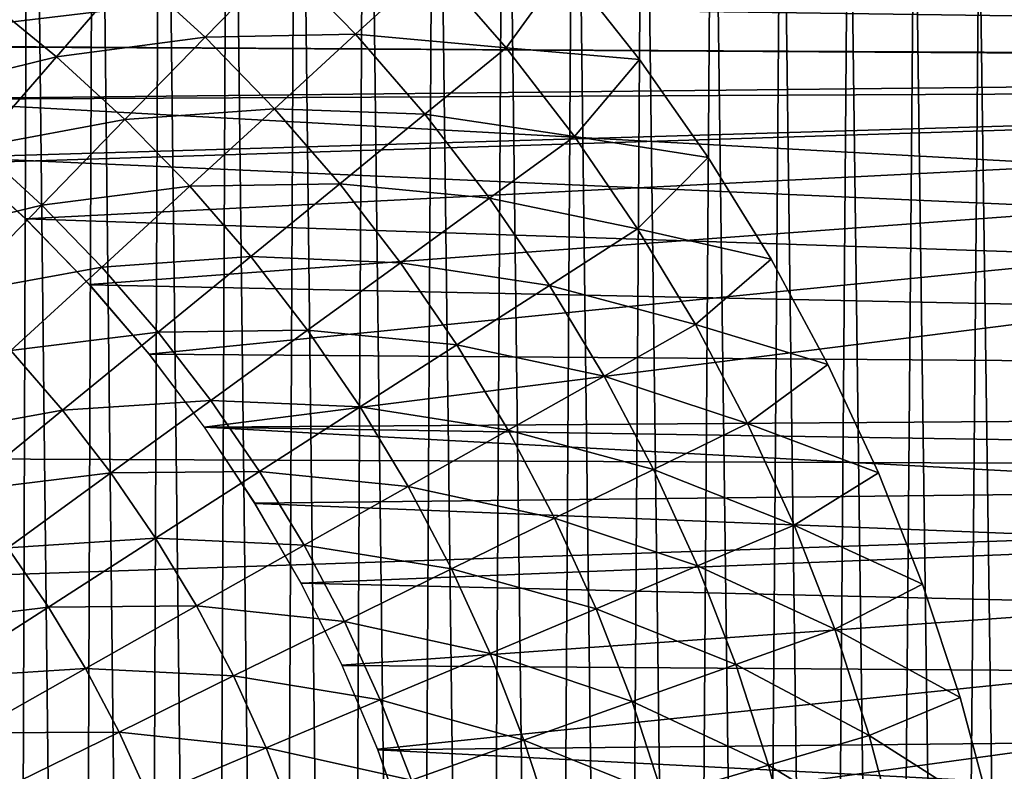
# Model space of a CAD drawing. Header units: millimetres. Extents: x -161 to 161, y -94 to 1149.
# Tile 663 of 1056: x 150.7 to 152.52, y -56.6 to -55.21. Entities that reach past the tile are written whole.
import ezdxf

# ---------------------------------------------------------------- set-up
doc = ezdxf.new("R2010")
doc.units = ezdxf.units.MM
doc.header["$LTSCALE"] = 81.481481
for name, color, linetype in [('378', 7, 'CONTINUOUS'), ('380', 7, 'CONTINUOUS'), ('387', 7, 'CONTINUOUS'), ('392', 7, 'CONTINUOUS'), ('394', 7, 'CONTINUOUS')]:
    doc.layers.add(name, color=color, linetype=linetype)

msp = doc.modelspace()

# ---------------------------------------------------------------- linework, layer by layer
at = {"layer": '378', "color": 7, "linetype": 'CONTINUOUS', "true_color": 0xaaaaaa}
for points in [[(160.3087, -54.7035, -22.1172), (160.3087, -55.3069, -22.1866), (148.8557, -54.8006, -22.1295), (160.3087, -54.7035, -22.1172)], [(148.8557, -54.8006, -22.1295), (160.3087, -55.3069, -22.1866), (149.0297, -54.8097, -22.1306), (148.8557, -54.8006, -22.1295)], [(149.0297, -54.8097, -22.1306), (160.3087, -55.3069, -22.1866), (149.2017, -54.8295, -22.1331), (149.0297, -54.8097, -22.1306)], [(149.2017, -54.8295, -22.1331), (160.3087, -55.3069, -22.1866), (149.373, -54.8606, -22.1369), (149.2017, -54.8295, -22.1331)], [(149.373, -54.8606, -22.1369), (160.3087, -55.3069, -22.1866), (149.5422, -54.9023, -22.1419), (149.373, -54.8606, -22.1369)], [(149.5422, -54.9023, -22.1419), (160.3087, -55.3069, -22.1866), (149.7068, -54.9538, -22.148), (149.5422, -54.9023, -22.1419)], [(149.7068, -54.9538, -22.148), (160.3087, -55.3069, -22.1866), (149.8666, -55.0152, -22.1551), (149.7068, -54.9538, -22.148)], [(149.8666, -55.0152, -22.1551), (160.3087, -55.3069, -22.1866), (150.0222, -55.0866, -22.1632), (149.8666, -55.0152, -22.1551)], [(150.0222, -55.0866, -22.1632), (160.3087, -55.3069, -22.1866), (150.1726, -55.167, -22.172), (150.0222, -55.0866, -22.1632)], [(150.1726, -55.167, -22.172), (160.3087, -55.3069, -22.1866), (150.317, -55.2563, -22.1815), (150.1726, -55.167, -22.172)], [(150.317, -55.2563, -22.1815), (160.3087, -55.3069, -22.1866), (150.4563, -55.3549, -22.1915), (150.317, -55.2563, -22.1815)], [(160.3087, -55.3069, -22.1866), (160.3087, -55.8948, -22.2384), (150.4563, -55.3549, -22.1915), (160.3087, -55.3069, -22.1866)], [(150.4563, -55.3549, -22.1915), (160.3087, -55.8948, -22.2384), (150.5891, -55.4617, -22.2018), (150.4563, -55.3549, -22.1915)], [(150.5891, -55.4617, -22.2018), (160.3087, -55.8948, -22.2384), (150.7141, -55.5755, -22.2122), (150.5891, -55.4617, -22.2018)], [(150.7141, -55.5755, -22.2122), (160.3087, -55.8948, -22.2384), (150.832, -55.697, -22.2227), (150.7141, -55.5755, -22.2122)], [(150.832, -55.697, -22.2227), (160.3087, -55.8948, -22.2384), (150.9422, -55.8257, -22.2331), (150.832, -55.697, -22.2227)], [(150.9422, -55.8257, -22.2331), (160.3087, -55.8948, -22.2384), (151.044, -55.9604, -22.2431), (150.9422, -55.8257, -22.2331)], [(160.3087, -55.8948, -22.2384), (160.3087, -56.4651, -22.2735), (151.044, -55.9604, -22.2431), (160.3087, -55.8948, -22.2384)], [(151.044, -55.9604, -22.2431), (160.3087, -56.4651, -22.2735), (151.1375, -56.1015, -22.2528), (151.044, -55.9604, -22.2431)], [(151.1375, -56.1015, -22.2528), (160.3087, -56.4651, -22.2735), (151.2226, -56.249, -22.2619), (151.1375, -56.1015, -22.2528)], [(151.2226, -56.249, -22.2619), (160.3087, -56.4651, -22.2735), (151.2984, -56.401, -22.2703), (151.2226, -56.249, -22.2619)], [(151.2984, -56.401, -22.2703), (160.3087, -56.4651, -22.2735), (151.3642, -56.5566, -22.2778), (151.2984, -56.401, -22.2703)], [(160.3087, -56.4651, -22.2735), (160.3087, -57.0169, -22.2936), (151.3642, -56.5566, -22.2778), (160.3087, -56.4651, -22.2735)], [(151.3642, -56.5566, -22.2778), (160.3087, -57.0169, -22.2936), (151.4206, -56.7169, -22.2844), (151.3642, -56.5566, -22.2778)]]:
    msp.add_3dface(points, dxfattribs=at)
at = {"layer": '380', "color": 7, "linetype": 'CONTINUOUS', "true_color": 0xaaaaaa}
for points in [[(156.3175, -54.5428, 19.9917), (156.3175, -55.2909, 20.0897), (135.3, -55.1633, 20.8139), (156.3175, -54.5428, 19.9917)], [(150.3159, -55.2556, -20.3967), (156.3175, -54.5428, -20.0917), (150.1712, -55.1663, -20.3915), (150.3159, -55.2556, -20.3967)], [(156.3175, -55.2909, -20.1898), (156.3175, -54.5428, -20.0917), (150.3159, -55.2556, -20.3967), (156.3175, -55.2909, -20.1898)], [(135.3, -55.1633, 20.8139), (156.3175, -55.2909, 20.0897), (135.3, -55.9569, 20.8895), (135.3, -55.1633, 20.8139)], [(150.4555, -55.3543, -20.4027), (156.3175, -55.2909, -20.1898), (150.3159, -55.2556, -20.3967), (150.4555, -55.3543, -20.4027)], [(156.3175, -55.2909, 20.0897), (156.3175, -56.0422, 20.1599), (135.3, -55.9569, 20.8895), (156.3175, -55.2909, 20.0897)], [(150.5885, -55.4612, -20.4092), (156.3175, -55.2909, -20.1898), (150.4555, -55.3543, -20.4027), (150.5885, -55.4612, -20.4092)], [(150.7137, -55.5751, -20.4162), (156.3175, -55.2909, -20.1898), (150.5885, -55.4612, -20.4092), (150.7137, -55.5751, -20.4162)], [(150.8316, -55.6966, -20.4235), (156.3175, -55.2909, -20.1898), (150.7137, -55.5751, -20.4162), (150.8316, -55.6966, -20.4235)], [(150.942, -55.8254, -20.4309), (156.3175, -55.2909, -20.1898), (150.8316, -55.6966, -20.4235), (150.942, -55.8254, -20.4309)], [(151.0438, -55.9601, -20.4383), (156.3175, -55.2909, -20.1898), (150.942, -55.8254, -20.4309), (151.0438, -55.9601, -20.4383)], [(156.3175, -56.0422, -20.2599), (156.3175, -55.2909, -20.1898), (151.0438, -55.9601, -20.4383), (156.3175, -56.0422, -20.2599)], [(135.3, -55.9569, 20.8895), (156.3175, -56.0422, 20.1599), (135.3, -56.7529, 20.9349), (135.3, -55.9569, 20.8895)], [(151.1372, -56.1011, -20.4456), (156.3175, -56.0422, -20.2599), (151.0438, -55.9601, -20.4383), (151.1372, -56.1011, -20.4456)], [(156.3175, -56.0422, 20.1599), (156.3175, -56.7956, 20.202), (135.3, -56.7529, 20.9349), (156.3175, -56.0422, 20.1599)], [(151.2223, -56.2485, -20.4525), (156.3175, -56.0422, -20.2599), (151.1372, -56.1011, -20.4456), (151.2223, -56.2485, -20.4525)], [(151.2981, -56.4003, -20.459), (156.3175, -56.0422, -20.2599), (151.2223, -56.2485, -20.4525), (151.2981, -56.4003, -20.459)], [(151.3639, -56.5558, -20.4648), (156.3175, -56.0422, -20.2599), (151.2981, -56.4003, -20.459), (151.3639, -56.5558, -20.4648)], [(151.4203, -56.7158, -20.47), (156.3175, -56.0422, -20.2599), (151.3639, -56.5558, -20.4648), (151.4203, -56.7158, -20.47)], [(156.3175, -56.7956, -20.302), (156.3175, -56.0422, -20.2599), (151.4203, -56.7158, -20.47), (156.3175, -56.7956, -20.302)]]:
    msp.add_3dface(points, dxfattribs=at)
at = {"layer": '387', "color": 7, "linetype": 'CONTINUOUS', "true_color": 0xaaaaaa}
for points in [[(150.7207, -53.4801, 61.95), (150.6016, -53.4261, 61.95), (150.6921, -61.6332, 61.95), (150.7207, -53.4801, 61.95)], [(150.8109, -61.5754, 61.95), (150.7207, -53.4801, 61.95), (150.6921, -61.6332, 61.95), (150.8109, -61.5754, 61.95)], [(150.8415, -53.54, 61.95), (150.7207, -53.4801, 61.95), (150.8109, -61.5754, 61.95), (150.8415, -53.54, 61.95)], [(150.9319, -61.5128, 61.95), (150.8415, -53.54, 61.95), (150.8109, -61.5754, 61.95), (150.9319, -61.5128, 61.95)], [(150.9645, -53.6049, 61.95), (150.8415, -53.54, 61.95), (150.9319, -61.5128, 61.95), (150.9645, -53.6049, 61.95)], [(151.0546, -61.4449, 61.95), (150.9645, -53.6049, 61.95), (150.9319, -61.5128, 61.95), (151.0546, -61.4449, 61.95)], [(151.0891, -53.6753, 61.95), (150.9645, -53.6049, 61.95), (151.0546, -61.4449, 61.95), (151.0891, -53.6753, 61.95)], [(151.1785, -61.3705, 61.95), (151.0891, -53.6753, 61.95), (151.0546, -61.4449, 61.95), (151.1785, -61.3705, 61.95)], [(151.2149, -53.7524, 61.95), (151.0891, -53.6753, 61.95), (151.1785, -61.3705, 61.95), (151.2149, -53.7524, 61.95)], [(151.3032, -61.2891, 61.95), (151.2149, -53.7524, 61.95), (151.1785, -61.3705, 61.95), (151.3032, -61.2891, 61.95)], [(151.3415, -53.8368, 61.95), (151.2149, -53.7524, 61.95), (151.3032, -61.2891, 61.95), (151.3415, -53.8368, 61.95)], [(151.4297, -61.2016, 61.95), (151.3415, -53.8368, 61.95), (151.3032, -61.2891, 61.95), (151.4297, -61.2016, 61.95)], [(151.4696, -53.9276, 61.95), (151.3415, -53.8368, 61.95), (151.4297, -61.2016, 61.95), (151.4696, -53.9276, 61.95)], [(151.5569, -61.1072, 61.95), (151.4696, -53.9276, 61.95), (151.4297, -61.2016, 61.95), (151.5569, -61.1072, 61.95)], [(151.5985, -54.0254, 61.95), (151.4696, -53.9276, 61.95), (151.5569, -61.1072, 61.95), (151.5985, -54.0254, 61.95)], [(151.6841, -61.0049, 61.95), (151.5985, -54.0254, 61.95), (151.5569, -61.1072, 61.95), (151.6841, -61.0049, 61.95)], [(151.727, -54.1315, 61.95), (151.5985, -54.0254, 61.95), (151.6841, -61.0049, 61.95), (151.727, -54.1315, 61.95)], [(151.8106, -60.8939, 61.95), (151.727, -54.1315, 61.95), (151.6841, -61.0049, 61.95), (151.8106, -60.8939, 61.95)], [(151.8547, -54.2464, 61.95), (151.727, -54.1315, 61.95), (151.8106, -60.8939, 61.95), (151.8547, -54.2464, 61.95)], [(151.9378, -60.7754, 61.95), (151.8547, -54.2464, 61.95), (151.8106, -60.8939, 61.95), (151.9378, -60.7754, 61.95)], [(151.9829, -54.3692, 61.95), (151.8547, -54.2464, 61.95), (151.9378, -60.7754, 61.95), (151.9829, -54.3692, 61.95)], [(152.0642, -60.6485, 61.95), (151.9829, -54.3692, 61.95), (151.9378, -60.7754, 61.95), (152.0642, -60.6485, 61.95)], [(152.1101, -54.5006, 61.95), (151.9829, -54.3692, 61.95), (152.0642, -60.6485, 61.95), (152.1101, -54.5006, 61.95)], [(152.1881, -60.5122, 61.95), (152.1101, -54.5006, 61.95), (152.0642, -60.6485, 61.95), (152.1881, -60.5122, 61.95)], [(152.2346, -54.6418, 61.95), (152.1101, -54.5006, 61.95), (152.1881, -60.5122, 61.95), (152.2346, -54.6418, 61.95)], [(152.3093, -60.3658, 61.95), (152.2346, -54.6418, 61.95), (152.1881, -60.5122, 61.95), (152.3093, -60.3658, 61.95)], [(152.3558, -54.7931, 61.95), (152.2346, -54.6418, 61.95), (152.3093, -60.3658, 61.95), (152.3558, -54.7931, 61.95)], [(152.4292, -60.2103, 61.95), (152.3558, -54.7931, 61.95), (152.3093, -60.3658, 61.95), (152.4292, -60.2103, 61.95)], [(152.4755, -54.954, 61.95), (152.3558, -54.7931, 61.95), (152.4292, -60.2103, 61.95), (152.4755, -54.954, 61.95)], [(152.5458, -60.0451, 61.95), (152.4755, -54.954, 61.95), (152.4292, -60.2103, 61.95), (152.5458, -60.0451, 61.95)], [(152.5915, -55.1248, 61.95), (152.4755, -54.954, 61.95), (152.5458, -60.0451, 61.95), (152.5915, -55.1248, 61.95)]]:
    msp.add_3dface(points, dxfattribs=at)
at = {"layer": '392', "color": 7, "linetype": 'CONTINUOUS', "true_color": 0xaaaaaa}
for points in [[(150.9097, -55.1152, -23.2528), (151.187, -55.0938, -23.0778), (151.0453, -55.2397, -23.2528), (150.9097, -55.1152, -23.2528)], [(151.187, -55.0938, -23.0778), (151.3233, -55.2341, -23.0778), (151.0453, -55.2397, -23.2528), (151.187, -55.0938, -23.0778)], [(151.187, -55.0938, -23.0778), (151.4662, -55.103, -22.8924), (151.3233, -55.2341, -23.0778), (151.187, -55.0938, -23.0778)], [(151.4662, -55.103, -22.8924), (151.6015, -55.2592, -22.8924), (151.3233, -55.2341, -23.0778), (151.4662, -55.103, -22.8924)], [(151.4662, -55.103, -22.8924), (151.711, -55.1074, -22.7), (151.6015, -55.2592, -22.8924), (151.4662, -55.103, -22.8924)], [(151.711, -55.1074, -22.7), (151.8481, -55.2808, -22.7), (151.6015, -55.2592, -22.8924), (151.711, -55.1074, -22.7)], [(150.6377, -55.1669, -23.4168), (150.9097, -55.1152, -23.2528), (150.7707, -55.2757, -23.4168), (150.6377, -55.1669, -23.4168)], [(150.9097, -55.1152, -23.2528), (151.0453, -55.2397, -23.2528), (150.7707, -55.2757, -23.4168), (150.9097, -55.1152, -23.2528)], [(150.6377, -55.1669, -23.4168), (150.7707, -55.2757, -23.4168), (150.503, -55.3416, -23.5694), (150.6377, -55.1669, -23.4168)], [(151.0453, -55.2397, -23.2528), (151.3233, -55.2341, -23.0778), (151.1735, -55.3716, -23.2528), (151.0453, -55.2397, -23.2528)], [(151.3233, -55.2341, -23.0778), (151.4514, -55.3819, -23.0778), (151.1735, -55.3716, -23.2528), (151.3233, -55.2341, -23.0778)], [(151.3233, -55.2341, -23.0778), (151.6015, -55.2592, -22.8924), (151.4514, -55.3819, -23.0778), (151.3233, -55.2341, -23.0778)], [(150.7707, -55.2757, -23.4168), (151.0453, -55.2397, -23.2528), (150.8974, -55.3919, -23.4168), (150.7707, -55.2757, -23.4168)], [(151.0453, -55.2397, -23.2528), (151.1735, -55.3716, -23.2528), (150.8974, -55.3919, -23.4168), (151.0453, -55.2397, -23.2528)], [(151.6015, -55.2592, -22.8924), (151.7277, -55.4229, -22.8924), (151.4514, -55.3819, -23.0778), (151.6015, -55.2592, -22.8924)], [(151.6015, -55.2592, -22.8924), (151.8481, -55.2808, -22.7), (151.7277, -55.4229, -22.8924), (151.6015, -55.2592, -22.8924)], [(150.503, -55.3416, -23.5694), (150.7707, -55.2757, -23.4168), (150.6263, -55.4424, -23.5694), (150.503, -55.3416, -23.5694)], [(150.7707, -55.2757, -23.4168), (150.8974, -55.3919, -23.4168), (150.6263, -55.4424, -23.5694), (150.7707, -55.2757, -23.4168)], [(151.8481, -55.2808, -22.7), (151.9749, -55.4619, -22.7), (151.7277, -55.4229, -22.8924), (151.8481, -55.2808, -22.7)], [(150.8974, -55.3919, -23.4168), (151.1735, -55.3716, -23.2528), (151.0171, -55.5151, -23.4168), (150.8974, -55.3919, -23.4168)], [(151.1735, -55.3716, -23.2528), (151.294, -55.5107, -23.2528), (151.0171, -55.5151, -23.4168), (151.1735, -55.3716, -23.2528)], [(151.1735, -55.3716, -23.2528), (151.4514, -55.3819, -23.0778), (151.294, -55.5107, -23.2528), (151.1735, -55.3716, -23.2528)], [(151.4514, -55.3819, -23.0778), (151.5709, -55.5368, -23.0778), (151.294, -55.5107, -23.2528), (151.4514, -55.3819, -23.0778)], [(151.4514, -55.3819, -23.0778), (151.7277, -55.4229, -22.8924), (151.5709, -55.5368, -23.0778), (151.4514, -55.3819, -23.0778)], [(150.6263, -55.4424, -23.5694), (150.8974, -55.3919, -23.4168), (150.7436, -55.5501, -23.5694), (150.6263, -55.4424, -23.5694)], [(150.8974, -55.3919, -23.4168), (151.0171, -55.5151, -23.4168), (150.7436, -55.5501, -23.5694), (150.8974, -55.3919, -23.4168)], [(151.7277, -55.4229, -22.8924), (151.8444, -55.5935, -22.8924), (151.5709, -55.5368, -23.0778), (151.7277, -55.4229, -22.8924)], [(151.7277, -55.4229, -22.8924), (151.9749, -55.4619, -22.7), (151.8444, -55.5935, -22.8924), (151.7277, -55.4229, -22.8924)], [(150.6263, -55.4424, -23.5694), (150.7436, -55.5501, -23.5694), (150.4767, -55.6149, -23.7102), (150.6263, -55.4424, -23.5694)], [(151.9749, -55.4619, -22.7), (152.0909, -55.65, -22.7), (151.8444, -55.5935, -22.8924), (151.9749, -55.4619, -22.7)], [(150.7436, -55.5501, -23.5694), (151.0171, -55.5151, -23.4168), (150.8546, -55.6643, -23.5694), (150.7436, -55.5501, -23.5694)], [(151.0171, -55.5151, -23.4168), (151.1297, -55.645, -23.4168), (150.8546, -55.6643, -23.5694), (151.0171, -55.5151, -23.4168)], [(151.0171, -55.5151, -23.4168), (151.294, -55.5107, -23.2528), (151.1297, -55.645, -23.4168), (151.0171, -55.5151, -23.4168)], [(151.294, -55.5107, -23.2528), (151.4064, -55.6564, -23.2528), (151.1297, -55.645, -23.4168), (151.294, -55.5107, -23.2528)], [(151.294, -55.5107, -23.2528), (151.5709, -55.5368, -23.0778), (151.4064, -55.6564, -23.2528), (151.294, -55.5107, -23.2528)], [(151.5709, -55.5368, -23.0778), (151.6813, -55.6983, -23.0778), (151.4064, -55.6564, -23.2528), (151.5709, -55.5368, -23.0778)], [(151.5709, -55.5368, -23.0778), (151.8444, -55.5935, -22.8924), (151.6813, -55.6983, -23.0778), (151.5709, -55.5368, -23.0778)], [(150.4767, -55.6149, -23.7102), (150.7436, -55.5501, -23.5694), (150.5845, -55.7138, -23.7102), (150.4767, -55.6149, -23.7102)], [(150.7436, -55.5501, -23.5694), (150.8546, -55.6643, -23.5694), (150.5845, -55.7138, -23.7102), (150.7436, -55.5501, -23.5694)], [(151.8444, -55.5935, -22.8924), (151.9511, -55.7705, -22.8924), (151.6813, -55.6983, -23.0778), (151.8444, -55.5935, -22.8924)], [(151.8444, -55.5935, -22.8924), (152.0909, -55.65, -22.7), (151.9511, -55.7705, -22.8924), (151.8444, -55.5935, -22.8924)], [(150.8546, -55.6643, -23.5694), (151.1297, -55.645, -23.4168), (150.9589, -55.7847, -23.5694), (150.8546, -55.6643, -23.5694)], [(151.1297, -55.645, -23.4168), (151.2346, -55.7811, -23.4168), (150.9589, -55.7847, -23.5694), (151.1297, -55.645, -23.4168)], [(151.1297, -55.645, -23.4168), (151.4064, -55.6564, -23.2528), (151.2346, -55.7811, -23.4168), (151.1297, -55.645, -23.4168)], [(152.0909, -55.65, -22.7), (152.1958, -55.8446, -22.7), (151.9511, -55.7705, -22.8924), (152.0909, -55.65, -22.7)], [(150.5845, -55.7138, -23.7102), (150.8546, -55.6643, -23.5694), (150.6864, -55.8187, -23.7102), (150.5845, -55.7138, -23.7102)], [(150.8546, -55.6643, -23.5694), (150.9589, -55.7847, -23.5694), (150.6864, -55.8187, -23.7102), (150.8546, -55.6643, -23.5694)], [(151.4064, -55.6564, -23.2528), (151.5102, -55.8082, -23.2528), (151.2346, -55.7811, -23.4168), (151.4064, -55.6564, -23.2528)], [(151.4064, -55.6564, -23.2528), (151.6813, -55.6983, -23.0778), (151.5102, -55.8082, -23.2528), (151.4064, -55.6564, -23.2528)], [(151.6813, -55.6983, -23.0778), (151.7823, -55.8658, -23.0778), (151.5102, -55.8082, -23.2528), (151.6813, -55.6983, -23.0778)], [(151.6813, -55.6983, -23.0778), (151.9511, -55.7705, -22.8924), (151.7823, -55.8658, -23.0778), (151.6813, -55.6983, -23.0778)], [(150.9589, -55.7847, -23.5694), (151.2346, -55.7811, -23.4168), (151.0562, -55.9108, -23.5694), (150.9589, -55.7847, -23.5694)], [(151.2346, -55.7811, -23.4168), (151.3317, -55.923, -23.4168), (151.0562, -55.9108, -23.5694), (151.2346, -55.7811, -23.4168)], [(151.2346, -55.7811, -23.4168), (151.5102, -55.8082, -23.2528), (151.3317, -55.923, -23.4168), (151.2346, -55.7811, -23.4168)], [(151.9511, -55.7705, -22.8924), (152.0475, -55.9533, -22.8924), (151.7823, -55.8658, -23.0778), (151.9511, -55.7705, -22.8924)], [(151.9511, -55.7705, -22.8924), (152.1958, -55.8446, -22.7), (152.0475, -55.9533, -22.8924), (151.9511, -55.7705, -22.8924)], [(150.6864, -55.8187, -23.7102), (150.9589, -55.7847, -23.5694), (150.7822, -55.9292, -23.7102), (150.6864, -55.8187, -23.7102)], [(150.9589, -55.7847, -23.5694), (151.0562, -55.9108, -23.5694), (150.7822, -55.9292, -23.7102), (150.9589, -55.7847, -23.5694)], [(150.6864, -55.8187, -23.7102), (150.7822, -55.9292, -23.7102), (150.5129, -55.9779, -23.8388), (150.6864, -55.8187, -23.7102)], [(151.5102, -55.8082, -23.2528), (151.6052, -55.9658, -23.2528), (151.3317, -55.923, -23.4168), (151.5102, -55.8082, -23.2528)], [(151.5102, -55.8082, -23.2528), (151.7823, -55.8658, -23.0778), (151.6052, -55.9658, -23.2528), (151.5102, -55.8082, -23.2528)], [(152.1958, -55.8446, -22.7), (152.2892, -56.0449, -22.7), (152.0475, -55.9533, -22.8924), (152.1958, -55.8446, -22.7)], [(151.7823, -55.8658, -23.0778), (151.8736, -56.0388, -23.0778), (151.6052, -55.9658, -23.2528), (151.7823, -55.8658, -23.0778)], [(151.7823, -55.8658, -23.0778), (152.0475, -55.9533, -22.8924), (151.8736, -56.0388, -23.0778), (151.7823, -55.8658, -23.0778)], [(150.7822, -55.9292, -23.7102), (151.0562, -55.9108, -23.5694), (150.8715, -56.045, -23.7102), (150.7822, -55.9292, -23.7102)], [(151.0562, -55.9108, -23.5694), (151.1461, -56.0423, -23.5694), (150.8715, -56.045, -23.7102), (151.0562, -55.9108, -23.5694)], [(151.0562, -55.9108, -23.5694), (151.3317, -55.923, -23.4168), (151.1461, -56.0423, -23.5694), (151.0562, -55.9108, -23.5694)], [(151.3317, -55.923, -23.4168), (151.4204, -56.0702, -23.4168), (151.1461, -56.0423, -23.5694), (151.3317, -55.923, -23.4168)], [(151.3317, -55.923, -23.4168), (151.6052, -55.9658, -23.2528), (151.4204, -56.0702, -23.4168), (151.3317, -55.923, -23.4168)], [(150.5129, -55.9779, -23.8388), (150.7822, -55.9292, -23.7102), (150.5999, -56.0782, -23.8388), (150.5129, -55.9779, -23.8388)], [(150.7822, -55.9292, -23.7102), (150.8715, -56.045, -23.7102), (150.5999, -56.0782, -23.8388), (150.7822, -55.9292, -23.7102)], [(152.0475, -55.9533, -22.8924), (152.1334, -56.1413, -22.8924), (151.8736, -56.0388, -23.0778), (152.0475, -55.9533, -22.8924)], [(152.0475, -55.9533, -22.8924), (152.2892, -56.0449, -22.7), (152.1334, -56.1413, -22.8924), (152.0475, -55.9533, -22.8924)], [(151.6052, -55.9658, -23.2528), (151.6911, -56.1285, -23.2528), (151.4204, -56.0702, -23.4168), (151.6052, -55.9658, -23.2528)], [(151.6052, -55.9658, -23.2528), (151.8736, -56.0388, -23.0778), (151.6911, -56.1285, -23.2528), (151.6052, -55.9658, -23.2528)], [(150.5999, -56.0782, -23.8388), (150.8715, -56.045, -23.7102), (150.681, -56.1834, -23.8388), (150.5999, -56.0782, -23.8388)], [(150.8715, -56.045, -23.7102), (150.954, -56.1657, -23.7102), (150.681, -56.1834, -23.8388), (150.8715, -56.045, -23.7102)], [(150.8715, -56.045, -23.7102), (151.1461, -56.0423, -23.5694), (150.954, -56.1657, -23.7102), (150.8715, -56.045, -23.7102)], [(151.1461, -56.0423, -23.5694), (151.2283, -56.1787, -23.5694), (150.954, -56.1657, -23.7102), (151.1461, -56.0423, -23.5694)], [(151.1461, -56.0423, -23.5694), (151.4204, -56.0702, -23.4168), (151.2283, -56.1787, -23.5694), (151.1461, -56.0423, -23.5694)], [(151.8736, -56.0388, -23.0778), (151.9548, -56.2168, -23.0778), (151.6911, -56.1285, -23.2528), (151.8736, -56.0388, -23.0778)], [(151.8736, -56.0388, -23.0778), (152.1334, -56.1413, -22.8924), (151.9548, -56.2168, -23.0778), (151.8736, -56.0388, -23.0778)], [(152.2892, -56.0449, -22.7), (152.3708, -56.2503, -22.7), (152.1334, -56.1413, -22.8924), (152.2892, -56.0449, -22.7)], [(151.4204, -56.0702, -23.4168), (151.5006, -56.2222, -23.4168), (151.2283, -56.1787, -23.5694), (151.4204, -56.0702, -23.4168)], [(151.4204, -56.0702, -23.4168), (151.6911, -56.1285, -23.2528), (151.5006, -56.2222, -23.4168), (151.4204, -56.0702, -23.4168)], [(151.6911, -56.1285, -23.2528), (151.7675, -56.2959, -23.2528), (151.5006, -56.2222, -23.4168), (151.6911, -56.1285, -23.2528)], [(151.6911, -56.1285, -23.2528), (151.9548, -56.2168, -23.0778), (151.7675, -56.2959, -23.2528), (151.6911, -56.1285, -23.2528)], [(152.1334, -56.1413, -22.8924), (152.2084, -56.3339, -22.8924), (151.9548, -56.2168, -23.0778), (152.1334, -56.1413, -22.8924)], [(152.1334, -56.1413, -22.8924), (152.3708, -56.2503, -22.7), (152.2084, -56.3339, -22.8924), (152.1334, -56.1413, -22.8924)], [(150.681, -56.1834, -23.8388), (150.954, -56.1657, -23.7102), (150.7559, -56.293, -23.8388), (150.681, -56.1834, -23.8388)], [(150.954, -56.1657, -23.7102), (151.0295, -56.2909, -23.7102), (150.7559, -56.293, -23.8388), (150.954, -56.1657, -23.7102)], [(150.954, -56.1657, -23.7102), (151.2283, -56.1787, -23.5694), (151.0295, -56.2909, -23.7102), (150.954, -56.1657, -23.7102)], [(151.2283, -56.1787, -23.5694), (151.3026, -56.3195, -23.5694), (151.0295, -56.2909, -23.7102), (151.2283, -56.1787, -23.5694)], [(151.2283, -56.1787, -23.5694), (151.5006, -56.2222, -23.4168), (151.3026, -56.3195, -23.5694), (151.2283, -56.1787, -23.5694)], [(150.681, -56.1834, -23.8388), (150.7559, -56.293, -23.8388), (150.4853, -56.3255, -23.9549), (150.681, -56.1834, -23.8388)], [(151.9548, -56.2168, -23.0778), (152.0258, -56.399, -23.0778), (151.7675, -56.2959, -23.2528), (151.9548, -56.2168, -23.0778)], [(151.9548, -56.2168, -23.0778), (152.2084, -56.3339, -22.8924), (152.0258, -56.399, -23.0778), (151.9548, -56.2168, -23.0778)], [(151.5006, -56.2222, -23.4168), (151.572, -56.3785, -23.4168), (151.3026, -56.3195, -23.5694), (151.5006, -56.2222, -23.4168)], [(151.5006, -56.2222, -23.4168), (151.7675, -56.2959, -23.2528), (151.572, -56.3785, -23.4168), (151.5006, -56.2222, -23.4168)], [(152.3708, -56.2503, -22.7), (152.4404, -56.4601, -22.7), (152.2084, -56.3339, -22.8924), (152.3708, -56.2503, -22.7)], [(150.7559, -56.293, -23.8388), (151.0295, -56.2909, -23.7102), (150.8245, -56.4067, -23.8388), (150.7559, -56.293, -23.8388)], [(151.0295, -56.2909, -23.7102), (151.0977, -56.4203, -23.7102), (150.8245, -56.4067, -23.8388), (151.0295, -56.2909, -23.7102)], [(151.0295, -56.2909, -23.7102), (151.3026, -56.3195, -23.5694), (151.0977, -56.4203, -23.7102), (151.0295, -56.2909, -23.7102)], [(150.4853, -56.3255, -23.9549), (150.7559, -56.293, -23.8388), (150.5525, -56.4237, -23.9549), (150.4853, -56.3255, -23.9549)], [(150.7559, -56.293, -23.8388), (150.8245, -56.4067, -23.8388), (150.5525, -56.4237, -23.9549), (150.7559, -56.293, -23.8388)], [(151.7675, -56.2959, -23.2528), (151.8343, -56.4674, -23.2528), (151.572, -56.3785, -23.4168), (151.7675, -56.2959, -23.2528)], [(151.7675, -56.2959, -23.2528), (152.0258, -56.399, -23.0778), (151.8343, -56.4674, -23.2528), (151.7675, -56.2959, -23.2528)], [(151.3026, -56.3195, -23.5694), (151.3688, -56.4644, -23.5694), (151.0977, -56.4203, -23.7102), (151.3026, -56.3195, -23.5694)], [(151.3026, -56.3195, -23.5694), (151.572, -56.3785, -23.4168), (151.3688, -56.4644, -23.5694), (151.3026, -56.3195, -23.5694)], [(152.2084, -56.3339, -22.8924), (152.2723, -56.5305, -22.8924), (152.0258, -56.399, -23.0778), (152.2084, -56.3339, -22.8924)], [(152.2084, -56.3339, -22.8924), (152.4404, -56.4601, -22.7), (152.2723, -56.5305, -22.8924), (152.2084, -56.3339, -22.8924)], [(151.572, -56.3785, -23.4168), (151.6344, -56.5387, -23.4168), (151.3688, -56.4644, -23.5694), (151.572, -56.3785, -23.4168)], [(151.572, -56.3785, -23.4168), (151.8343, -56.4674, -23.2528), (151.6344, -56.5387, -23.4168), (151.572, -56.3785, -23.4168)], [(152.0258, -56.399, -23.0778), (152.0863, -56.5851, -23.0778), (151.8343, -56.4674, -23.2528), (152.0258, -56.399, -23.0778)], [(152.0258, -56.399, -23.0778), (152.2723, -56.5305, -22.8924), (152.0863, -56.5851, -23.0778), (152.0258, -56.399, -23.0778)], [(150.5525, -56.4237, -23.9549), (150.8245, -56.4067, -23.8388), (150.6139, -56.5256, -23.9549), (150.5525, -56.4237, -23.9549)], [(150.8245, -56.4067, -23.8388), (150.8865, -56.5241, -23.8388), (150.6139, -56.5256, -23.9549), (150.8245, -56.4067, -23.8388)], [(150.8245, -56.4067, -23.8388), (151.0977, -56.4203, -23.7102), (150.8865, -56.5241, -23.8388), (150.8245, -56.4067, -23.8388)], [(151.0977, -56.4203, -23.7102), (151.1585, -56.5533, -23.7102), (150.8865, -56.5241, -23.8388), (151.0977, -56.4203, -23.7102)], [(151.0977, -56.4203, -23.7102), (151.3688, -56.4644, -23.5694), (151.1585, -56.5533, -23.7102), (151.0977, -56.4203, -23.7102)], [(151.3688, -56.4644, -23.5694), (151.4266, -56.6128, -23.5694), (151.1585, -56.5533, -23.7102), (151.3688, -56.4644, -23.5694)], [(151.3688, -56.4644, -23.5694), (151.6344, -56.5387, -23.4168), (151.4266, -56.6128, -23.5694), (151.3688, -56.4644, -23.5694)], [(151.8343, -56.4674, -23.2528), (151.8911, -56.6424, -23.2528), (151.6344, -56.5387, -23.4168), (151.8343, -56.4674, -23.2528)], [(151.8343, -56.4674, -23.2528), (152.0863, -56.5851, -23.0778), (151.8911, -56.6424, -23.2528), (151.8343, -56.4674, -23.2528)], [(152.4404, -56.4601, -22.7), (152.4976, -56.6737, -22.7), (152.2723, -56.5305, -22.8924), (152.4404, -56.4601, -22.7)], [(150.6139, -56.5256, -23.9549), (150.8865, -56.5241, -23.8388), (150.6694, -56.6309, -23.9549), (150.6139, -56.5256, -23.9549)], [(150.8865, -56.5241, -23.8388), (150.9416, -56.6449, -23.8388), (150.6694, -56.6309, -23.9549), (150.8865, -56.5241, -23.8388)], [(150.8865, -56.5241, -23.8388), (151.1585, -56.5533, -23.7102), (150.9416, -56.6449, -23.8388), (150.8865, -56.5241, -23.8388)], [(151.6344, -56.5387, -23.4168), (151.6875, -56.7022, -23.4168), (151.4266, -56.6128, -23.5694), (151.6344, -56.5387, -23.4168)], [(151.6344, -56.5387, -23.4168), (151.8911, -56.6424, -23.2528), (151.6875, -56.7022, -23.4168), (151.6344, -56.5387, -23.4168)], [(152.2723, -56.5305, -22.8924), (152.3248, -56.7303, -22.8924), (152.0863, -56.5851, -23.0778), (152.2723, -56.5305, -22.8924)], [(152.2723, -56.5305, -22.8924), (152.4976, -56.6737, -22.7), (152.3248, -56.7303, -22.8924), (152.2723, -56.5305, -22.8924)], [(151.1585, -56.5533, -23.7102), (151.2115, -56.6896, -23.7102), (150.9416, -56.6449, -23.8388), (151.1585, -56.5533, -23.7102)], [(151.1585, -56.5533, -23.7102), (151.4266, -56.6128, -23.5694), (151.2115, -56.6896, -23.7102), (151.1585, -56.5533, -23.7102)], [(152.0863, -56.5851, -23.0778), (152.136, -56.7743, -23.0778), (151.8911, -56.6424, -23.2528), (152.0863, -56.5851, -23.0778)], [(152.0863, -56.5851, -23.0778), (152.3248, -56.7303, -22.8924), (152.136, -56.7743, -23.0778), (152.0863, -56.5851, -23.0778)]]:
    msp.add_3dface(points, dxfattribs=at)
at = {"layer": '394', "color": 7, "linetype": 'CONTINUOUS', "true_color": 0xaaaaaa}
for points in [[(151.8481, -55.2808, -22.7), (151.711, -55.1074, -22.7), (151.8481, -55.2808, -22.4), (151.8481, -55.2808, -22.7)], [(151.8481, -55.2808, -22.4), (151.711, -55.1074, -22.7), (151.711, -55.1074, -22.4), (151.8481, -55.2808, -22.4)], [(151.9749, -55.4619, -22.7), (151.8481, -55.2808, -22.7), (151.9749, -55.4619, -22.4), (151.9749, -55.4619, -22.7)], [(151.9749, -55.4619, -22.4), (151.8481, -55.2808, -22.7), (151.8481, -55.2808, -22.4), (151.9749, -55.4619, -22.4)], [(152.0909, -55.65, -22.7), (151.9749, -55.4619, -22.7), (152.0909, -55.65, -22.4), (152.0909, -55.65, -22.7)], [(152.0909, -55.65, -22.4), (151.9749, -55.4619, -22.7), (151.9749, -55.4619, -22.4), (152.0909, -55.65, -22.4)], [(152.1958, -55.8446, -22.7), (152.0909, -55.65, -22.7), (152.1958, -55.8446, -22.4), (152.1958, -55.8446, -22.7)], [(152.1958, -55.8446, -22.4), (152.0909, -55.65, -22.7), (152.0909, -55.65, -22.4), (152.1958, -55.8446, -22.4)], [(152.2892, -56.0449, -22.7), (152.1958, -55.8446, -22.7), (152.2892, -56.0449, -22.4), (152.2892, -56.0449, -22.7)], [(152.2892, -56.0449, -22.4), (152.1958, -55.8446, -22.7), (152.1958, -55.8446, -22.4), (152.2892, -56.0449, -22.4)], [(152.3708, -56.2503, -22.7), (152.2892, -56.0449, -22.7), (152.3708, -56.2503, -22.4), (152.3708, -56.2503, -22.7)], [(152.3708, -56.2503, -22.4), (152.2892, -56.0449, -22.7), (152.2892, -56.0449, -22.4), (152.3708, -56.2503, -22.4)], [(152.4404, -56.4601, -22.7), (152.3708, -56.2503, -22.7), (152.4404, -56.4601, -22.4), (152.4404, -56.4601, -22.7)], [(152.4404, -56.4601, -22.4), (152.3708, -56.2503, -22.7), (152.3708, -56.2503, -22.4), (152.4404, -56.4601, -22.4)], [(152.4976, -56.6737, -22.7), (152.4404, -56.4601, -22.7), (152.4976, -56.6737, -22.4), (152.4976, -56.6737, -22.7)], [(152.4976, -56.6737, -22.4), (152.4404, -56.4601, -22.7), (152.4404, -56.4601, -22.4), (152.4976, -56.6737, -22.4)]]:
    msp.add_3dface(points, dxfattribs=at)

doc.saveas('drawing.dxf')
